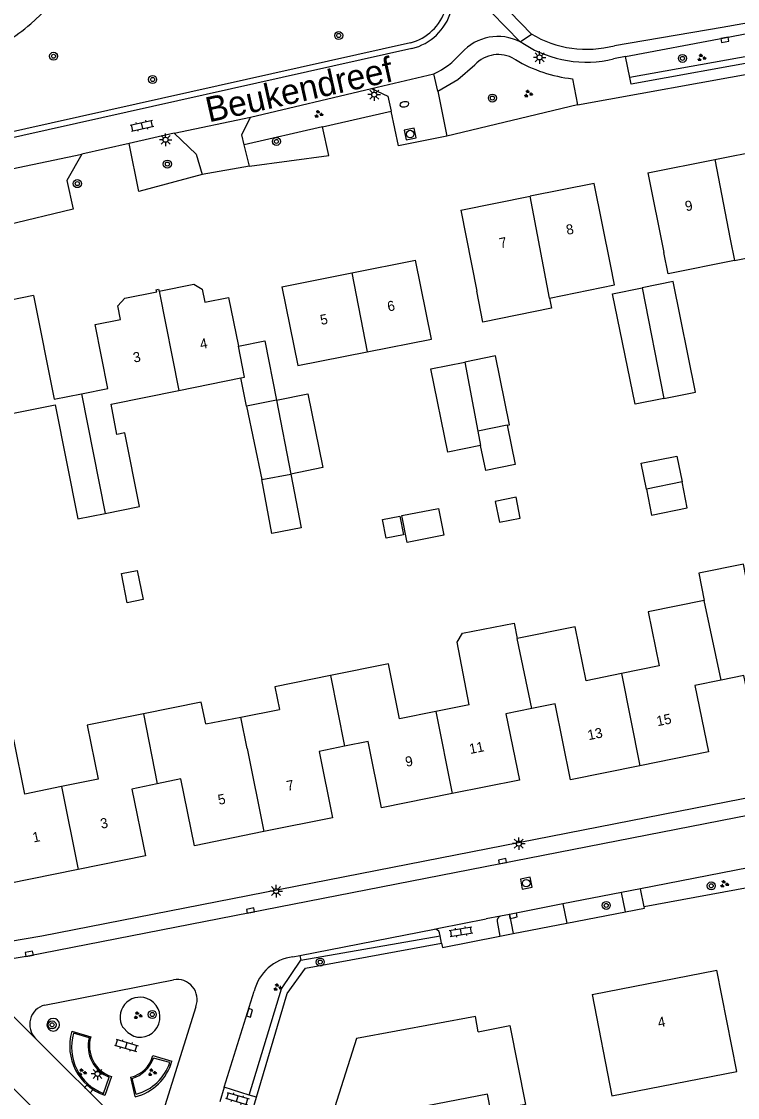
# Model space of a CAD drawing. Extents: x 136000 to 138005, y 398500 to 400500.
# Drawn here: x 137801.5 to 137872.8, y 399031.5 to 399138.6 of the extents above; entities that cross this region are included whole.
import ezdxf

# ---------------------------------------------------------------- set-up
doc = ezdxf.new("R2010")
doc.units = 0
for name, color, linetype in [('gg-afsc-erfafscheiding', 7, 'Continuous'), ('gg-afsc-muur', 7, 'Continuous'), ('gg-anno-huisnummerreeks BGT', 7, 'Continuous'), ('gg-anno-openbare ruimte label', 7, 'Continuous'), ('gg-bbg-bijgebouw', 7, 'Continuous'), ('gg-bbg-gedigitaliseerde bebouwing', 7, 'Continuous'), ('gg-bbg-gedigitaliseerde bijgebouw', 7, 'Continuous'), ('gg-bbg-hoofdgebouw', 7, 'Continuous'), ('gg-bbg-luifel en loopbrug', 7, 'Continuous'), ('gg-bbg-tussenscheiding', 7, 'Continuous'), ('gg-knt-verharding', 7, 'Continuous'), ('gg-knt-verharding nz', 7, 'Continuous'), ('gt-grn-groengrens', 7, 'Continuous'), ('gt-grn-vlakafsluiter', 7, 'Continuous'), ('gt-grn-weggrens', 7, 'Continuous'), ('gt-symb-boom', 7, 'Continuous'), ('gt-symb-brandkraan', 7, 'Continuous'), ('gt-symb-groenvak', 7, 'Continuous'), ('gt-symb-klinker verharding', 7, 'Continuous'), ('gt-symb-kolk', 7, 'Continuous'), ('gt-symb-lichtmast', 7, 'Continuous'), ('gt-symb-rioolschacht', 7, 'Continuous')]:
    doc.layers.add(name, color=color, linetype=linetype)

# ---------------------------------------------------------------- blocks, each defined once
blk = doc.blocks.new('gt0-BOOM')
at = {"layer": 'gt-symb-boom'}
for radius in [0.4, 0.2]:
    blk.add_circle((0, 0), radius, dxfattribs=at)
blk = doc.blocks.new('gt0-GRVAK')
at = {"layer": 'gt-symb-groenvak'}
for p, q in [((-0.11, 0.19), (-0.23, 0.24)), ((-0.18, 0.15), (0.09, 0.15)), ((-0.09, 0.21), (-0.16, 0.32)), ((-0.05, 0.21), (-0.05, 0.39)), ((0, 0.21), (0.06, 0.32)), ((0.01, 0.19), (0.13, 0.24)), ((0.26, -0.05), (0.2, 0.06)), ((0.3, -0.05), (0.3, 0.13)), ((0.35, -0.05), (0.41, 0.06)), ((-0.24, -0.23), (-0.36, -0.18)), ((-0.32, -0.26), (-0.05, -0.26)), ((-0.23, -0.21), (-0.29, -0.1)), ((-0.18, -0.2), (-0.18, -0.02)), ((-0.14, -0.21), (-0.07, -0.1)), ((-0.12, -0.23), (0, -0.18)), ((0.24, -0.07), (0.12, -0.02)), ((0.17, -0.11), (0.44, -0.11)), ((0.37, -0.07), (0.49, -0.02))]:
    blk.add_line(p, q, dxfattribs=at)
blk = doc.blocks.new('gt0-KOLK')
at = {"layer": 'gt-symb-kolk'}
blk.add_lwpolyline([(0, 0), (0.37, 0), (0.37, 0.4), (-0.38, 0.4), (-0.38, 0), (0, 0)], dxfattribs=at)
blk = doc.blocks.new('gt0-RS')
at = {"layer": 'gt-symb-rioolschacht'}
blk.add_lwpolyline([(-0.5, -0.5), (0.5, -0.5), (0.5, 0.5), (-0.5, 0.5)], close=True, dxfattribs=at)
blk.add_circle((0, 0), 0.375, dxfattribs=at)
blk = doc.blocks.new('gt0-BR')
at = {"layer": 'gt-symb-brandkraan'}
for centre, radius, start, end in [((-0.24, 0), 0.206, 107.5669, 252.4331), ((0.6, -2.66), 3, 106.892, 107.5669), ((0, -0.69), 0.938, 73.108, 106.892), ((-0.6, -2.66), 3, 72.4331, 73.108), ((0.24, 0), 0.206, 287.567, 72.4331), ((0.6, 2.66), 3, 252.4331, 253.108), ((0, 0.69), 0.938, 253.108, 286.8921), ((-0.6, 2.66), 3, 286.8921, 287.567)]:
    blk.add_arc(centre, radius, start, end, dxfattribs=at)
blk = doc.blocks.new('gt0-LMAST')
at = {"layer": 'gt-symb-lichtmast'}
for p, q in [((-0.18, 0.17), (-0.45, 0.44)), ((-0.01, 0.25), (-0.01, 0.62)), ((0.17, 0.17), (0.44, 0.44)), ((-0.26, 0), (-0.63, 0)), ((-0.18, -0.18), (-0.45, -0.45)), ((-0.01, -0.25), (-0.01, -0.63)), ((0.44, -0.45), (0.17, -0.18)), ((0.24, 0), (0.62, 0))]:
    blk.add_line(p, q, dxfattribs=at)
blk.add_circle((-0.01, 0), 0.25, dxfattribs=at)
blk = doc.blocks.new('gt0-KL1')
at = {"layer": 'gt-symb-klinker verharding'}
for p, q in [((-1.15, 0.3), (1.15, 0.3)), ((-1, -0.3), (-1, 0.3)), ((-0.5, 0.3), (-0.5, 0.45)), ((0, -0.3), (0, 0.3)), ((0.5, 0.3), (0.5, 0.45)), ((1, -0.3), (1, 0.3)), ((-1.15, -0.3), (1.15, -0.3)), ((-0.5, -0.45), (-0.5, -0.3)), ((0.5, -0.45), (0.5, -0.3))]:
    blk.add_line(p, q, dxfattribs=at)

msp = doc.modelspace()

# ---------------------------------------------------------------- linework, layer by layer
at = {"layer": 'gg-afsc-erfafscheiding'}
for p, q in [((137856.84, 399130.33), (137843.85, 399127.21)), ((137892.39, 399055.77), (137863.49, 399050.47)), ((137824.48, 399030.06), (137824.91, 399031.51))]:
    msp.add_line(p, q, dxfattribs=at)
msp.add_lwpolyline([(137824.91, 399031.51), (137827.96, 399041.85), (137829.77, 399044.37), (137843.32, 399046.86)], dxfattribs=at)
at = {"layer": 'gg-afsc-muur'}
for p, q in [((137806.51, 399038.08), (137808.39, 399037.52)), ((137808.25, 399037.44), (137806.67, 399037.89)), ((137814.58, 399035.67), (137816.47, 399035.1)), ((137816.27, 399034.98), (137814.64, 399035.4)), ((137809.67, 399031.87), (137810.23, 399033.5)), ((137810.45, 399033.56), (137809.81, 399031.7)), ((137812.83, 399031.57), (137812.37, 399033.5)), ((137812.93, 399031.83), (137812.51, 399033.38))]:
    msp.add_line(p, q, dxfattribs=at)
for centre, radius, start, end in [((137811.47, 399036.6), 5.17, 163.4222, 251.3064), ((137811.45, 399036.52), 4.97, 163.9984, 249.0631), ((137811.46, 399036.59), 3.32, 165.0863, 248.3571), ((137811.47, 399036.61), 3.21, 163.4561, 251.4097), ((137811.67, 399036.42), 3, 283.4137, 345.6449), ((137811.49, 399036.58), 3.36, 287.6305, 339.4135), ((137811.67, 399036.41), 4.98, 283.3912, 344.6922), ((137811.65, 399036.52), 4.87, 285.2466, 341.4691)]:
    msp.add_arc(centre, radius, start, end, dxfattribs=at)
at = {"layer": 'gg-bbg-bijgebouw'}
msp.add_line((137826.9, 399100.93), (137830.02, 399101.55), dxfattribs=at)
at = {"layer": 'gg-bbg-gedigitaliseerde bebouwing'}
for p, q in [((137863.84, 399123.54), (137865.44, 399115.63)), ((137860.12, 399114.42), (137858.52, 399122.49)), ((137845.22, 399119.85), (137846.82, 399111.78)), ((137842.3, 399106.98), (137840.72, 399114.87)), ((137835.91, 399105.72), (137842.3, 399106.98)), ((137829.01, 399104.36), (137835.91, 399105.72)), ((137817.18, 399101.89), (137823.34, 399103.13)), ((137810.42, 399100.52), (137817.18, 399101.89)), ((137832.25, 399073.52), (137826.71, 399072.39)), ((137826.71, 399072.39), (137827.17, 399070.11)), ((137823.34, 399069.37), (137827.17, 399070.11)), ((137846.08, 399070.6), (137842.74, 399069.92)), ((137819.84, 399068.69), (137823.34, 399069.37))]:
    msp.add_line(p, q, dxfattribs=at)
for points in [[(137872.47, 399114.84), (137879.18, 399116.19), (137878.75, 399118.31)], [(137872.47, 399114.84), (137865.87, 399113.5), (137865.44, 399115.63)], [(137854.05, 399111.09), (137860.52, 399112.4), (137860.12, 399114.42)], [(137854.05, 399111.09), (137854.26, 399110.08), (137847.44, 399108.7), (137846.82, 399111.78)], [(137823.34, 399103.13), (137823.71, 399103.2), (137823.09, 399106.31)], [(137798.36, 399099.15), (137804.86, 399100.46), (137807.12, 399089.09), (137809.83, 399089.63)], [(137809.83, 399089.63), (137813.26, 399090.32), (137811.78, 399097.67), (137811, 399097.51), (137810.42, 399100.52)], [(137873.91, 399081.88), (137873.36, 399084.59), (137868.92, 399083.69), (137869.47, 399080.98)], [(137869.47, 399080.98), (137863.88, 399079.85), (137864.97, 399074.47), (137861.24, 399073.71)], [(137846.08, 399070.6), (137844.87, 399076.84), (137845.41, 399077.72), (137850.56, 399078.72), (137850.86, 399077.19)], [(137861.24, 399073.71), (137857.72, 399072.99), (137856.63, 399078.36), (137850.86, 399077.19)], [(137842.74, 399069.92), (137839.14, 399069.19), (137838.03, 399074.68), (137832.25, 399073.52)], [(137819.84, 399068.69), (137819.4, 399070.86), (137813.64, 399069.69)], [(137813.64, 399069.69), (137808.05, 399068.56), (137809.14, 399063.18), (137805.47, 399062.44)], [(137805.47, 399062.44), (137801.84, 399061.7), (137800.74, 399067.13), (137794.77, 399065.94)], [(137858.31, 399041.73), (137860.28, 399031.65), (137872.71, 399034.08), (137870.72, 399044.16)], [(137850.12, 399038.66), (137851.66, 399030.78), (137848.22, 399030.11), (137847.88, 399031.83), (137840.86, 399030.46), (137840.05, 399027.89)]]:
    msp.add_lwpolyline(points, dxfattribs=at)
at = {"layer": 'gg-bbg-gedigitaliseerde bijgebouw'}
for p, q in [((137826.9, 399100.93), (137823.9, 399100.32)), ((137823.9, 399100.32), (137825.41, 399093.01)), ((137825.41, 399093.01), (137828.31, 399093.56)), ((137867.27, 399092.78), (137863.71, 399092.07))]:
    msp.add_line(p, q, dxfattribs=at)
for points in [[(137865.44, 399101.1), (137862.58, 399100.52), (137860.35, 399111.52), (137863.3, 399112.11)], [(137865.44, 399101.1), (137868.58, 399101.73), (137866.36, 399112.73), (137863.3, 399112.11)], [(137847.21, 399096.4), (137843.93, 399095.74), (137842.26, 399104.04), (137845.63, 399104.72)], [(137849.86, 399098.44), (137850.07, 399098.48), (137848.68, 399105.34), (137845.63, 399104.72)], [(137830.02, 399101.55), (137831.51, 399094.2), (137828.31, 399093.56)], [(137849.86, 399098.44), (137850.66, 399094.52), (137847.72, 399093.92), (137847.21, 399096.4)], [(137863.71, 399092.07), (137863.2, 399094.65), (137866.75, 399095.36), (137867.27, 399092.78)], [(137849.07, 399088.77), (137851.14, 399089.18), (137850.73, 399091.25), (137848.66, 399090.84), (137849.07, 399088.77)], [(137839.53, 399087.52), (137837.81, 399087.18), (137837.44, 399089.04), (137839.16, 399089.38), (137839.53, 399087.52)], [(137843.53, 399087.47), (137839.9, 399086.75), (137839.37, 399089.42), (137843, 399090.15), (137843.53, 399087.47)], [(137811.45, 399083.65), (137813.03, 399083.96), (137813.61, 399081.06), (137812.03, 399080.75), (137811.45, 399083.65)]]:
    msp.add_lwpolyline(points, dxfattribs=at)
at = {"layer": 'gg-bbg-hoofdgebouw'}
for p, q in [((137870.51, 399124.88), (137877.17, 399126.22)), ((137863.84, 399123.54), (137870.51, 399124.88)), ((137858.52, 399122.49), (137852.15, 399121.23)), ((137845.22, 399119.85), (137852.15, 399121.23)), ((137834.37, 399113.6), (137840.72, 399114.87)), ((137827.43, 399112.21), (137834.37, 399113.6)), ((137827.43, 399112.21), (137829.01, 399104.36)), ((137802.7, 399111.34), (137796.21, 399110.04)), ((137858.31, 399041.73), (137870.72, 399044.16)), ((137846.96, 399038.04), (137850.12, 399038.66))]:
    msp.add_line(p, q, dxfattribs=at)
for points in [[(137807.48, 399101.56), (137810.09, 399102.08), (137808.82, 399108.46), (137811.34, 399108.96), (137811.1, 399110.3), (137811.79, 399111.08), (137814.96, 399111.72), (137814.92, 399111.92)], [(137814.92, 399111.92), (137815.15, 399111.96), (137815.19, 399111.78)], [(137815.19, 399111.78), (137818.66, 399112.48), (137819.49, 399111.97), (137819.76, 399110.67), (137822.11, 399111.14), (137823.09, 399106.31)], [(137802.7, 399111.34), (137804.75, 399101.01), (137807.48, 399101.56)], [(137881.69, 399068.31), (137874.79, 399066.91), (137873.42, 399073.51), (137871.14, 399073.04)], [(137871.14, 399073.04), (137868.53, 399072.5), (137869.89, 399065.9), (137863.06, 399064.52)], [(137852.32, 399070.22), (137849.72, 399069.69), (137851.06, 399063.09), (137844.37, 399061.74)], [(137863.06, 399064.52), (137856.16, 399063.13), (137854.62, 399070.69), (137852.32, 399070.22)], [(137844.37, 399061.74), (137837.35, 399060.33), (137836.01, 399066.93), (137833.67, 399066.46)], [(137833.67, 399066.46), (137831.12, 399065.94), (137832.46, 399059.34), (137825.62, 399057.96)], [(137815.02, 399062.72), (137812.48, 399062.2), (137813.84, 399055.56), (137807.13, 399054.2)], [(137825.62, 399057.96), (137818.73, 399056.56), (137817.37, 399063.2), (137815.02, 399062.72)], [(137807.13, 399054.2), (137800.11, 399052.77), (137798.83, 399059.42), (137796.19, 399058.85)], [(137846.96, 399038.04), (137846.68, 399039.56), (137834.86, 399037.35), (137831.81, 399027.73)]]:
    msp.add_lwpolyline(points, dxfattribs=at)
at = {"layer": 'gg-bbg-luifel en loopbrug'}
msp.add_line((137823.9, 399100.32), (137823.34, 399103.13), dxfattribs=at)
for points in [[(137823.09, 399106.31), (137825.71, 399106.84), (137826.9, 399100.93)], [(137828.31, 399093.56), (137829.33, 399088.2), (137826.43, 399087.65), (137825.41, 399093.01)], [(137863.71, 399092.07), (137864.23, 399089.48), (137867.78, 399090.19), (137867.27, 399092.78)]]:
    msp.add_lwpolyline(points, dxfattribs=at)
at = {"layer": 'gg-bbg-tussenscheiding'}
for p, q in [((137870.51, 399124.88), (137872.06, 399116.96)), ((137854.05, 399111.09), (137852.15, 399121.23)), ((137872.06, 399116.96), (137872.47, 399114.84)), ((137834.37, 399113.6), (137835.91, 399105.72)), ((137863.3, 399112.11), (137865.44, 399101.1)), ((137815.19, 399111.78), (137817.18, 399101.89)), ((137845.63, 399104.72), (137846.94, 399097.85)), ((137807.48, 399101.56), (137809.83, 399089.63)), ((137826.9, 399100.93), (137828.31, 399093.56)), ((137849.86, 399098.44), (137846.94, 399097.85)), ((137846.94, 399097.85), (137847.21, 399096.4)), ((137871.14, 399073.04), (137869.47, 399080.98)), ((137852.32, 399070.22), (137850.86, 399077.19)), ((137832.25, 399073.52), (137833.67, 399066.46)), ((137861.24, 399073.71), (137863.06, 399064.52)), ((137813.64, 399069.69), (137815.02, 399062.72)), ((137823.97, 399066.22), (137823.34, 399069.37)), ((137842.74, 399069.92), (137844.37, 399061.74)), ((137823.97, 399066.22), (137825.62, 399057.96)), ((137805.47, 399062.44), (137807.13, 399054.2))]:
    msp.add_line(p, q, dxfattribs=at)
at = {"layer": 'gg-knt-verharding'}
for p, q in [((137802.44, 399138.39), (137827.02, 399161.62)), ((137856.84, 399130.33), (137956.91, 399148.4)), ((137851.14, 399136.6), (137843.11, 399144.94)), ((137851.57, 399136.35), (137851.14, 399136.6)), ((137840.36, 399135.92), (137798.8, 399126.63)), ((137845.23, 399135.44), (137845.31, 399135.52)), ((137850.58, 399134.89), (137850.68, 399134.83)), ((137861.62, 399135.15), (137860.44, 399134.9)), ((137862.06, 399133.04), (137861.62, 399135.15)), ((137842.96, 399131.7), (137842.54, 399133.43)), ((137856.34, 399132.93), (137856.84, 399130.33)), ((137824.31, 399129.09), (137836.33, 399131.96)), ((137842.96, 399131.7), (137843.85, 399127.21)), ((137816.71, 399127.49), (137812.22, 399126.48)), ((137812.22, 399126.48), (137807.52, 399125.42)), ((137824.2, 399124.21), (137823.67, 399126.33)), ((137824.2, 399124.21), (137819.49, 399123.4)), ((137806.65, 399119.94), (137800.03, 399118.36)), ((137892.01, 399057.93), (137863.12, 399052.27)), ((137861.24, 399051.9), (137855.39, 399050.76)), ((137863.12, 399052.27), (137861.24, 399051.9)), ((137861.62, 399049.97), (137861.24, 399051.9)), ((137863.49, 399050.47), (137863.12, 399052.27)), ((137851.24, 399049.94), (137850.08, 399049.72)), ((137855.39, 399050.76), (137851.24, 399049.94)), ((137855.39, 399050.76), (137855.78, 399048.84)), ((137863.52, 399050.34), (137863.49, 399050.47)), ((137843.03, 399048.33), (137847.75, 399049.26)), ((137849.19, 399049.54), (137847.75, 399049.26)), ((137848.86, 399049.02), (137849.13, 399047.54)), ((137850.08, 399049.72), (137849.19, 399049.54)), ((137850.08, 399049.72), (137850.44, 399047.8)), ((137829.22, 399045.63), (137842.6, 399048.25)), ((137842.6, 399048.25), (137843.03, 399048.33)), ((137843.17, 399047.59), (137843.12, 399047.88)), ((137843.32, 399046.86), (137843.17, 399047.59)), ((137843.32, 399046.86), (137843.4, 399046.42)), ((137828.52, 399045.49), (137829.22, 399045.63)), ((137803.8, 399040.69), (137816.62, 399043.21)), ((137821.68, 399032.51), (137824.67, 399042.07)), ((137818.85, 399040.52), (137815.26, 399029.01)), ((137812.15, 399028.16), (137802.89, 399037.35)), ((137821.68, 399032.51), (137821.23, 399031.07)), ((137824.18, 399031.73), (137821.68, 399032.51)), ((137824.91, 399031.51), (137824.18, 399031.73))]:
    msp.add_line(p, q, dxfattribs=at)
for points in [[(137861.62, 399135.15), (137871.47, 399136.99), (137874.78, 399137.62)], [(137875.78, 399134.83), (137862.19, 399132.4), (137862.06, 399133.04)], [(137842.96, 399131.7), (137844.94, 399132.85), (137846.64, 399134.3)], [(137836.33, 399131.96), (137837.98, 399131.18), (137838.29, 399129.71)], [(137823.67, 399126.33), (137823.42, 399127.33), (137824.31, 399129.09)], [(137843.85, 399127.21), (137839.03, 399126.23), (137838.29, 399129.71)], [(137816.71, 399127.49), (137818.89, 399125.42), (137819.49, 399123.4)], [(137807.52, 399125.42), (137806.02, 399122.78), (137806.65, 399119.94)], [(137754.09, 399078.93), (137832.61, 399000.47), (137833.31, 398999.85)], [(137898.59, 399066.16), (137803.53, 399047.55), (137798.62, 399046.73)], [(137898.91, 399064.49), (137802.17, 399045.56), (137798.74, 399044.99), (137798.26, 399044.94)], [(137811.61, 399038.45), (137812.08, 399037.95), (137812.67, 399037.6)]]:
    msp.add_lwpolyline(points, dxfattribs=at)
for centre, radius, start, end in [((137838.99, 399141.27), 5.52, 284.3605, 41.7673), ((137789.07, 399154.18), 20.69, 301.8765, 310.2369), ((137848.93, 399132.27), 4.86, 62.8382, 138.0842), ((137857.72, 399146.14), 11.56, 237.8454, 283.5695), ((137839.38, 399140.47), 7.72, 294.2296, 319.3325), ((137848.96, 399132.24), 3.1, 58.5802, 138.4244), ((137857.82, 399146.72), 13.87, 239.0148, 263.8664), ((137849.31, 399049.1), 0.462, 105.668, 189.929), ((137842.61, 399047.72), 0.533, 17.5356, 91.2013), ((137829.03, 399041.04), 4.48, 96.5439, 166.6548), ((137816.99, 399041.24), 2, 338.8111, 100.5018), ((137813.3, 399039.48), 1.99, 69.7792, 211.2551), ((137813.3, 399039.48), 1.99, 251.4896, 69.7616), ((137804.32, 399038.76), 2, 104.9214, 224.4609), ((137804.66, 399038.73), 0.624, 0, 180), ((137804.66, 399038.73), 0.624, 180, 0)]:
    msp.add_arc(centre, radius, start, end, dxfattribs=at)
at = {"layer": 'gg-knt-verharding nz'}
for p, q in [((137836.33, 399131.96), (137842.54, 399133.43)), ((137816.71, 399127.49), (137824.31, 399129.09)), ((137797.15, 399123.23), (137807.52, 399125.42))]:
    msp.add_line(p, q, dxfattribs=at)
for points in [[(137852.26, 399137.38), (137831.66, 399158.63), (137830.17, 399159.96), (137828.92, 399160.83)], [(137860.53, 399136.22), (137871.26, 399138.07), (137949.22, 399151.93)]]:
    msp.add_lwpolyline(points, dxfattribs=at)
msp.add_arc((137857.77, 399146.61), 10.75, 239.125, 284.8361, dxfattribs=at)
at = {"layer": 'gt-grn-groengrens'}
for p, q in [((137840.22, 399136.5), (137796.9, 399126.82)), ((137875.64, 399135.48), (137862.06, 399133.04)), ((137831.48, 399128.13), (137838.29, 399129.71)), ((137831.48, 399128.13), (137823.67, 399126.33)), ((137829.32, 399045.15), (137843.17, 399047.59)), ((137829.22, 399045.63), (137829.32, 399045.15))]:
    msp.add_line(p, q, dxfattribs=at)
for points in [[(137824.2, 399124.21), (137832.08, 399125.28), (137831.48, 399128.13)], [(137819.49, 399123.4), (137813.18, 399121.7), (137812.22, 399126.48)], [(137824.18, 399031.73), (137827.4, 399042.32), (137829.32, 399045.15)]]:
    msp.add_lwpolyline(points, dxfattribs=at)
msp.add_arc((137838.99, 399141.27), 4.92, 284.4736, 41.6481, dxfattribs=at)
at = {"layer": 'gt-grn-vlakafsluiter'}
for p, q in [((137855.78, 399048.84), (137861.62, 399049.97)), ((137861.62, 399049.97), (137863.52, 399050.34)), ((137850.44, 399047.8), (137855.78, 399048.84)), ((137849.13, 399047.54), (137850.44, 399047.8)), ((137843.4, 399046.42), (137849.13, 399047.54))]:
    msp.add_line(p, q, dxfattribs=at)
at = {"layer": 'gt-grn-weggrens'}
for p, q in [((137851.14, 399136.6), (137852.26, 399137.38)), ((137802.89, 399037.35), (137793.91, 399046.35))]:
    msp.add_line(p, q, dxfattribs=at)

# ---------------------------------------------------------------- block references
at = {"layer": 'gt-symb-boom'}
for p in [(137833.08, 399137.23), (137804.69, 399135.17), (137867.3, 399134.95), (137814.55, 399132.85), (137848.38, 399131), (137826.88, 399126.68), (137816.02, 399124.43), (137807.06, 399122.48), (137870.16, 399052.56), (137859.71, 399050.61), (137831.24, 399044.97), (137814.52, 399039.75), (137804.55, 399038.72)]:
    msp.add_blockref('gt0-BOOM', p, dxfattribs=at)
at = {"layer": 'gt-symb-brandkraan', "rotation": -168.70129979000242}
msp.add_blockref('gt0-BR', (137839.61, 399130.38), dxfattribs=at)
at = {"layer": 'gt-symb-groenvak'}
for p in [(137869.19, 399135.02), (137851.94, 399131.43), (137831.07, 399129.4), (137871.46, 399052.74), (137826.99, 399042.46), (137813.07, 399039.65), (137807.53, 399033.98), (137814.49, 399033.98)]:
    msp.add_blockref('gt0-GRVAK', p, dxfattribs=at)
at = {"layer": 'gt-symb-klinker verharding'}
for p, rotation in [((137813.5, 399128.25), 12.590950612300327), ((137845.26, 399047.99), 9.377579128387), ((137811.94, 399036.67), -16.20518537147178), ((137822.99, 399031.37), -16.205185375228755)]:
    msp.add_blockref('gt0-KL1', p, dxfattribs=dict(at, rotation=rotation))
at = {"layer": 'gt-symb-kolk'}
for p, rotation in [((137871.47, 399136.99), -169.45426563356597), ((137849.43, 399054.81), 11.00666417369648), ((137824.34, 399049.9), 11.2425257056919), ((137850.49, 399049.39), 11.00666417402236), ((137802.32, 399045.6), 10.489389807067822), ((137824.4, 399039.86), 72.72457972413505), ((137808.06, 399032.22), -44.513767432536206)]:
    msp.add_blockref('gt0-KOLK', p, dxfattribs=dict(at, rotation=rotation))
at = {"layer": 'gt-symb-lichtmast'}
for p in [(137853.09, 399135.05), (137836.62, 399131.34), (137815.86, 399126.85), (137851.01, 399056.77), (137826.85, 399052.04), (137809.07, 399033.84)]:
    msp.add_blockref('gt0-LMAST', p, dxfattribs=at)
at = {"layer": 'gt-symb-rioolschacht'}
for p, rotation in [((137840.19, 399127.42), 12.006708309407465), ((137851.75, 399052.83), 11.00666417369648)]:
    msp.add_blockref('gt0-RS', p, dxfattribs=dict(at, rotation=rotation))

# ---------------------------------------------------------------- texts
at = {"layer": 'gg-anno-huisnummerreeks BGT'}
for s, rotation, p in [('9', 11.4, (137867.66, 399119.72)), ('8', 11.2, (137855.82, 399117.37)), ('7', 11.2, (137849.17, 399116.05)), ('6', 11.3, (137838.02, 399109.74)), ('5', 11.3, (137831.34, 399108.4)), ('4', 11.4, (137819.36, 399105.99)), ('3', 11.4, (137812.71, 399104.65)), ('15', 11.4, (137864.82, 399068.45)), ('13', 11.4, (137857.96, 399067.06)), ('11', 11.4, (137846.17, 399065.68)), ('9', 11.4, (137839.81, 399064.4)), ('7', 11.5, (137827.98, 399062)), ('5', 11.4, (137821.16, 399060.62)), ('3', 11.5, (137809.46, 399058.24)), ('1', 11.5, (137802.7, 399056.87)), ('4', 11.1, (137864.94, 399038.44))]:
    msp.add_text(s, height=1, rotation=rotation, dxfattribs=at).set_placement(p)
at = {"layer": 'gg-anno-openbare ruimte label'}
msp.add_text('Beukendreef', height=2.5, rotation=12.6, dxfattribs=at).set_placement((137820.15, 399128.57))

doc.saveas('drawing.dxf')
